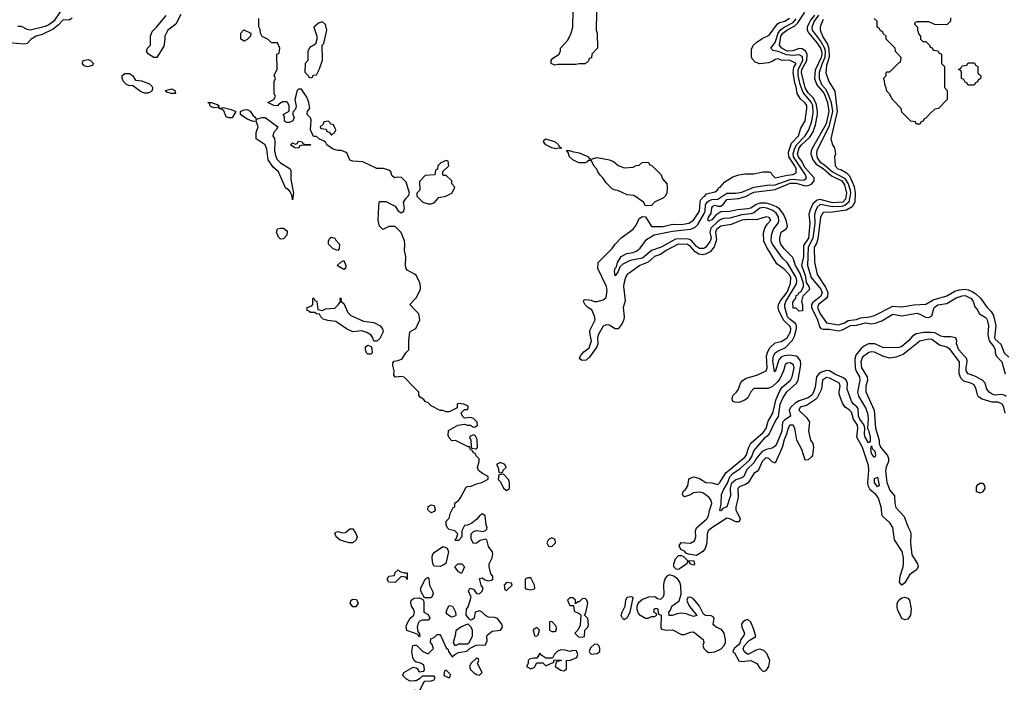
# Model space of a CAD drawing. Header units: inches. Extents: x 2380249 to 2585472, y 382747 to 546448.
# Tile 482 of 626: x 2527381 to 2533910, y 441445 to 445840. Entities that reach past the tile are written whole.
import ezdxf

# ---------------------------------------------------------------- set-up
doc = ezdxf.new("R2010")
doc.units = ezdxf.units.IN
doc.header["$MEASUREMENT"] = 0
doc.layers.add('C5424', color=7, linetype='Continuous')
doc.layers.add('C5434', color=7, linetype='Continuous')

msp = doc.modelspace()

# ---------------------------------------------------------------- linework, layer by layer
at = {"layer": 'C5424', "color": 4}
for points, elevation in [([(2527730, 445849.3), (2527710, 445836), (2527670, 445839.3), (2527636.7, 445803.3), (2527603.5, 445776.5), (2527530, 445740.5), (2527491, 445730), (2527458, 445710), (2527430, 445682.7), (2527410, 445678.4), (2527310, 445685.1)], 36), ([(2527649.1, 445890.9), (2527608.9, 445830), (2527575.2, 445804.8), (2527550, 445794), (2527450, 445769.7), (2527430, 445773.6), (2527393.6, 445793.6), (2527370, 445794)], 32), ([(2528450, 445874), (2528416, 445810), (2528362.8, 445770), (2528344, 445730), (2528344.9, 445710), (2528336.7, 445663.3), (2528290, 445588), (2528270, 445588.7), (2528235.3, 445610), (2528222, 445630), (2528228, 445650), (2528248.7, 445670), (2528248.7, 445730), (2528259, 445761), (2528290, 445791.3), (2528351.7, 445868.3)], 36), ([(2530000, 444151.3), (2529950, 444178), (2529944, 444190), (2529939, 444210), (2529941.2, 444270), (2529934, 444310), (2529936, 444350), (2529932, 444372), (2529910, 444428), (2529870, 444468), (2529830, 444468), (2529790, 444448), (2529768, 444470), (2529759, 444510), (2529762, 444598), (2529766, 444630), (2529770, 444634), (2529810, 444634), (2529870, 444602), (2529890, 444572), (2529910, 444558), (2529928, 444570), (2529934, 444590), (2529926, 444630), (2529943.1, 444656.9), (2529958, 444670), (2529966, 444690), (2529943.1, 444763.1), (2529912.1, 444792.1), (2529885.4, 444794.6), (2529866, 444790), (2529850, 444806), (2529842, 444830), (2529830, 444842), (2529792.7, 444852.7), (2529750, 444853.2), (2529656, 444896), (2529590, 444902), (2529570, 444908), (2529552.3, 444952.3), (2529542, 444962), (2529512.9, 444972.9), (2529490, 444972.7), (2529460.1, 444980.1), (2529418, 445010), (2529408.4, 445028.4), (2529396.4, 445036.4), (2529368.4, 445048.4), (2529350, 445066), (2529330, 445066), (2529309, 445110), (2529314.6, 445174.6), (2529308.9, 445188.9), (2529288, 445210), (2529290, 445234), (2529306, 445250), (2529299, 445290), (2529286.3, 445326.3), (2529250, 445378), (2529230, 445378), (2529222, 445370), (2529204.7, 445310), (2529214.4, 445265.6), (2529210, 445246), (2529192.7, 445227.3), (2529192, 445210), (2529202, 445190), (2529192, 445170), (2529170, 445158), (2529150, 445158), (2529143.1, 445163.1), (2529138, 445170), (2529136.4, 445196.4), (2529128, 445210), (2529167.3, 445232.7), (2529168, 445270), (2529158, 445290), (2529150, 445295.3), (2529125.4, 445294.6), (2529099.6, 445280.4), (2529090, 445268), (2529066, 445270), (2529026, 445290), (2529066, 445310), (2529078, 445330), (2529068, 445350), (2529069, 445430), (2529078, 445450), (2529068, 445470), (2529088.4, 445511.6), (2529086, 445610), (2529102, 445618), (2529106, 445650), (2529090, 445686), (2529050, 445686), (2529028.4, 445708.4), (2528988.9, 445728.9), (2528978, 445750), (2528975.3, 445775.3), (2528967.3, 445792.7), (2528967.3, 445847.3)], 36), ([(2530000, 443918), (2529968, 443950), (2530000, 443983.5)], 36), ([(2530000, 443398.3), (2529930, 443469.2), (2529910, 443474), (2529870, 443468.7), (2529862.7, 443482.7), (2529863.7, 443510), (2529854.6, 443545.4), (2529855.3, 443564.7), (2529864, 443576), (2529890, 443578.8), (2529918, 443590), (2529942, 443630), (2529962, 443650), (2529961.2, 443710), (2529968.7, 443770), (2530000, 443786.7)], 36), ([(2530000, 441770.3), (2529949.5, 441789.5), (2529944, 441810), (2529949.3, 441830.7), (2529969.4, 441870.6), (2529995.3, 441890), (2529999, 441910), (2529993.2, 441930), (2529979, 441950), (2529974, 441970), (2529978, 441990), (2529996.4, 442003.6), (2530000, 442003.7)], 36), ([(2530000, 441588), (2529998, 441590), (2529988, 441610), (2529982, 441650), (2529988, 441690), (2530000, 441690.8)], 36), ([(2530000, 441454.6), (2529970, 441452.3), (2529945.1, 441465.1), (2529922, 441490), (2529928, 441510), (2529990, 441544.7), (2530000, 441543.3)], 36)]:
    msp.add_lwpolyline(points, dxfattribs=dict(at, elevation=elevation))
at = {"layer": 'C5424', "color": 4, "elevation": 36}
for points in [[(2528870, 445698), (2528848.7, 445710), (2528848.7, 445751.3), (2528868, 445772), (2528914, 445750), (2528912, 445730), (2528890, 445708)], [(2529390, 445825.2), (2529362.5, 445817.5), (2529332, 445790), (2529351.1, 445731.1), (2529352, 445710), (2529342, 445678), (2529305.4, 445654.6), (2529292, 445630), (2529292, 445570), (2529274, 445550), (2529272.7, 445492.7), (2529294, 445470), (2529298, 445458), (2529310, 445454), (2529322, 445458), (2529328.4, 445471.6), (2529350, 445474), (2529370, 445514), (2529388.4, 445571.6), (2529386, 445670), (2529397.2, 445682.8), (2529417.2, 445770), (2529410, 445808)], [(2527830, 445527.6), (2527810, 445534), (2527797.2, 445550), (2527802, 445570), (2527835.3, 445575.3), (2527850.8, 445570), (2527871, 445550), (2527864.7, 445535.3)], [(2528210, 445352.7), (2528183.3, 445363.3), (2528130, 445404), (2528110, 445401.2), (2528090, 445409.3), (2528069.6, 445430), (2528060.7, 445450), (2528060.9, 445470), (2528078, 445482), (2528110, 445483.8), (2528130.4, 445470.4), (2528150, 445438), (2528190, 445434.9), (2528237.1, 445417.1), (2528258, 445398), (2528261, 445390), (2528258.8, 445370), (2528250, 445361.2), (2528230, 445352.7)], [(2528410, 445349.4), (2528386, 445350), (2528358, 445358), (2528348.7, 445370), (2528390, 445380.7), (2528411, 445370), (2528414, 445350)], [(2528670, 445255.3), (2528650, 445262), (2528642, 445270), (2528642, 445282), (2528628.7, 445291.3), (2528650, 445291.3), (2528690, 445278), (2528702, 445270), (2528699.6, 445260.4), (2528690, 445258)], [(2528769.1, 445189.1), (2528750, 445195.3), (2528734.6, 445234.6), (2528724, 445244), (2528706, 445250), (2528702, 445258), (2528710, 445254), (2528730, 445258), (2528783.5, 445243.5), (2528814, 445230), (2528790, 445189.2)], [(2528950, 445174), (2528958, 445182), (2528989.1, 445190.9), (2529010, 445191), (2529092, 445130), (2529082, 445110), (2529064.7, 445090), (2529061, 445070), (2529070, 445052), (2529073.4, 445030), (2529070.8, 444970), (2529078.8, 444930), (2529090, 444911.3), (2529110, 444891.3), (2529174, 444850), (2529179.6, 444839.6), (2529179.8, 444779.8), (2529198, 444690), (2529190, 444646), (2529188, 444670), (2529176.4, 444696.4), (2529166, 444710), (2529144.7, 444724.7), (2529098, 444830), (2529062, 444862), (2529028.7, 444910), (2529020.4, 444980.4), (2529008.9, 445008.9), (2528949.2, 445049.2), (2528949.1, 445090.9), (2528962, 445130), (2528950, 445166), (2528930, 445164), (2528890, 445179.3), (2528846, 445210), (2528846, 445230), (2528870, 445242), (2528890, 445244.7), (2528910, 445232), (2528926.8, 445206.8), (2528944.7, 445190)], [(2529430, 445166), (2529398, 445162), (2529392.7, 445147.3), (2529374, 445130), (2529378, 445118), (2529412.7, 445112.7), (2529418, 445098), (2529432.7, 445092.7), (2529450, 445074), (2529470, 445094), (2529478, 445110), (2529462, 445142), (2529447.3, 445147.3)], [(2529230, 444988), (2529206, 444990), (2529178, 445010), (2529190, 445022), (2529210, 445014), (2529222, 445018), (2529230, 445034), (2529254, 445030), (2529258, 445018), (2529270, 445014), (2529312, 445012), (2529308.4, 445008.4), (2529250, 445006), (2529238, 445002)], [(2529110, 444384), (2529097, 444397), (2529083.7, 444430), (2529090, 444452), (2529110, 444458), (2529130, 444456), (2529150, 444442), (2529154.4, 444434.4), (2529153.4, 444410), (2529130, 444386.6)], [(2529490, 444308), (2529460.2, 444320.2), (2529428.7, 444350), (2529428, 444370), (2529438, 444390), (2529450, 444398), (2529470, 444391), (2529476.8, 444376.8), (2529501, 444350), (2529499.6, 444320.4)], [(2529530, 444184), (2529486, 444210), (2529510, 444232), (2529530, 444242), (2529544.7, 444210), (2529542, 444190)], [(2529750, 443708), (2529728.7, 443708.7), (2529722, 443730), (2529708.7, 443750), (2529684.1, 443764.1), (2529650, 443777.2), (2529589.3, 443769.3), (2529549.1, 443789.1), (2529477.2, 443837.2), (2529423.7, 443843.7), (2529394, 443854), (2529378, 443870), (2529370, 443886), (2529350, 443888), (2529338, 443898), (2529310, 443898), (2529304.7, 443904.7), (2529288, 443910), (2529288, 443930), (2529318, 443942), (2529326, 443950), (2529326, 443990), (2529330, 443994), (2529338, 443978), (2529352, 443970), (2529358, 443918), (2529390, 443912), (2529410, 443921), (2529470, 443926), (2529495.3, 443950), (2529508, 443970), (2529506, 443990), (2529510, 443994), (2529512, 443970), (2529530, 443958), (2529556.8, 443896.8), (2529578, 443878), (2529660.5, 443840.5), (2529730, 443830.7), (2529770.8, 443810), (2529786.8, 443790), (2529790.8, 443770), (2529770, 443726)], [(2529690, 443621.2), (2529681.2, 443630), (2529674, 443650), (2529675.3, 443670), (2529690, 443681), (2529711.3, 443671.3), (2529716.9, 443656.9), (2529718, 443630), (2529710, 443622)], [(2529590, 442369.2), (2529566, 442370), (2529507, 442387), (2529479, 442410), (2529470, 442434), (2529478, 442442), (2529490, 442444.7), (2529523.1, 442436.9), (2529542, 442438), (2529570, 442462), (2529590, 442462), (2529610, 442432), (2529618, 442410), (2529612, 442390)], [(2529950, 442126), (2529942, 442142), (2529910, 442146), (2529870, 442106), (2529828.7, 442110), (2529818, 442130), (2529828, 442150), (2529866, 442154), (2529870, 442174), (2529890, 442191.3), (2529901, 442181), (2529930, 442171.3), (2529950.7, 442170.7)], [(2529590, 441945.2), (2529573.2, 441970), (2529579, 441990), (2529590, 441997.3), (2529614.6, 441994.6), (2529626.8, 441970), (2529610, 441945.2)]]:
    msp.add_lwpolyline(points, close=True, dxfattribs=at)
at = {"layer": 'C5434', "color": 4}
for points, elevation in [([(2531206, 445890), (2531204.7, 445770), (2531211.3, 445750), (2531212, 445650), (2531174, 445610), (2531172.7, 445587.3), (2531158, 445582), (2531152.7, 445567.3), (2531130, 445548), (2531090, 445548), (2531070, 445542), (2530950, 445542), (2530930, 445538), (2530906, 445550), (2530906, 445570), (2530916.4, 445583.6), (2530958, 445610), (2530967.3, 445632.7), (2530968.4, 445651.6), (2531016.4, 445703.6), (2531038, 445750), (2531048.7, 445790), (2531053.6, 446006.4)], 32), ([(2533916.4, 443230), (2533906.3, 443270), (2533894.7, 443290), (2533870, 443302), (2533830, 443303), (2533762.6, 443322.6), (2533738.4, 443338.4), (2533731.4, 443351.4), (2533724.5, 443390), (2533710, 443417), (2533688.7, 443430), (2533641.8, 443441.8), (2533621.4, 443461.4), (2533610.9, 443490.9), (2533613.5, 443570), (2533551.4, 443651.4), (2533530, 443667.3), (2533480.1, 443680.1), (2533430, 443717.7), (2533410, 443721.1), (2533350, 443707.6), (2533239.7, 443620.3), (2533190, 443600.5), (2533150, 443595.6), (2533110, 443605.1), (2533050, 443634.7), (2533030, 443637.6), (2533012.1, 443632.1), (2532970, 443600.7), (2532958, 443570), (2532963.1, 443530), (2533000.3, 443470), (2533002.6, 443450), (2532992.7, 443410), (2532992.5, 443372.5), (2533047.2, 443250), (2533055.3, 443130), (2533079.5, 443050), (2533081.1, 443030), (2533090, 443005.5), (2533134.8, 442950), (2533142.8, 442930), (2533142.8, 442910), (2533126.9, 442873.1), (2533122.4, 442850), (2533130.6, 442769.4), (2533150, 442720.5), (2533182.4, 442682.4), (2533183.6, 442630), (2533190, 442605.5), (2533245.1, 442545.1), (2533270, 442478), (2533286.6, 442446.6), (2533290.5, 442430), (2533288.6, 442368.6), (2533297.6, 442290), (2533334.4, 442230), (2533338, 442210), (2533328.5, 442191.5), (2533282.4, 442157.6), (2533250, 442104), (2533230, 442089), (2533214, 442110), (2533219.7, 442150), (2533239.7, 442210), (2533241.7, 442230), (2533242.6, 442270), (2533232.5, 442312.5), (2533181.6, 442390), (2533170, 442472.3), (2533150, 442502.9), (2533099.5, 442550), (2533094, 442610), (2533074.5, 442670), (2533058, 442690), (2533020.7, 442720.7), (2533008.2, 442748.2), (2533004, 442770), (2533011.9, 442850), (2533010, 442882), (2532970, 443002.7), (2532931.2, 443070), (2532939.7, 443130), (2532936.4, 443150), (2532909.7, 443189.7), (2532895.9, 443235.9), (2532883.7, 443250), (2532854.5, 443270), (2532837.2, 443297.2), (2532815.6, 443355.6), (2532814, 443374), (2532821.6, 443410), (2532817, 443430), (2532750, 443461.3), (2532730, 443465.6), (2532704.2, 443450), (2532697, 443390), (2532668.5, 443331.5), (2532659.1, 443320.9), (2532598.6, 443281.4), (2532556, 443270), (2532548.2, 443250), (2532599.9, 443199.9), (2532618.8, 443170), (2532610.8, 443110), (2532624, 443050), (2532640.7, 443030), (2532644.9, 443004.9), (2532638.4, 442950), (2532630, 442938), (2532610, 442921.2), (2532590, 442918), (2532567.3, 442990), (2532534.7, 443050), (2532522, 443130), (2532510.7, 443150.7), (2532488.4, 443151.6), (2532476.4, 443130), (2532466.7, 443090), (2532450, 443052.7), (2532437.8, 443002.2), (2532390, 442898), (2532370, 442908), (2532349.5, 442929.5), (2532330, 442933), (2532324, 442930), (2532304.2, 442910), (2532282.3, 442857.7), (2532273.8, 442846.2), (2532248.4, 442830), (2532211.4, 442768.6), (2532190, 442755.4), (2532156.1, 442743.9), (2532143.6, 442730), (2532144.4, 442670), (2532130.4, 442610), (2532130.4, 442590), (2532158.8, 442530), (2532151.3, 442510), (2532130, 442509.2), (2532090, 442529.4), (2532070, 442534), (2531970, 442469.6), (2531946.7, 442450), (2531939.5, 442430), (2531937.6, 442370), (2531926.9, 442333.1), (2531910, 442312.7), (2531870, 442286), (2531815.1, 442295.1), (2531800.9, 442300.9), (2531790, 442314), (2531765.2, 442325.2), (2531754, 442350), (2531766.6, 442373.4), (2531828.4, 442368.4), (2531856.8, 442383.2), (2531864, 442410), (2531861.6, 442450), (2531869.4, 442470), (2531938, 442530), (2531949.6, 442550), (2531955.6, 442584.4), (2531971.6, 442630), (2531966, 442650), (2531952, 442670), (2531910, 442702.7), (2531890, 442706.6), (2531850, 442702.7), (2531830, 442689.3), (2531790, 442675.3), (2531781.2, 442681.2), (2531775.3, 442690), (2531781.2, 442710), (2531796.6, 442723.4), (2531812, 442748), (2531818, 442790), (2531823.1, 442796.9), (2531853.2, 442806.8), (2531890, 442796.3), (2531930, 442770.6), (2531970, 442767.7), (2532010, 442757.1), (2532024.5, 442770), (2532064.5, 442835.5), (2532190, 442937.4), (2532199.3, 442950), (2532215.9, 443004.1), (2532229.7, 443030.3), (2532310, 443102.6), (2532330, 443128.2), (2532343.5, 443176.5), (2532375.6, 443230), (2532397.6, 443322.4), (2532422, 443378), (2532437.4, 443402.6), (2532493, 443450), (2532502.4, 443470), (2532516.3, 443530), (2532513.3, 443550), (2532490, 443563.7), (2532470, 443562.7), (2532457.3, 443550), (2532447, 443510), (2532422, 443458), (2532404.9, 443435.1), (2532372.4, 443407.6), (2532345.3, 443394.7), (2532250, 443393.3), (2532230, 443372.3), (2532210, 443332.3), (2532190, 443315.6), (2532150, 443301.6), (2532122.9, 443302.9), (2532108.7, 443310), (2532105.2, 443330), (2532112.3, 443350), (2532132.2, 443367.8), (2532147, 443390), (2532160.5, 443430), (2532173.8, 443446.2), (2532198, 443462), (2532270, 443481.1), (2532330, 443510.8), (2532336.9, 443530), (2532333.7, 443610), (2532342, 443638), (2532356.4, 443663.6), (2532390, 443696), (2532430, 443706), (2532469.3, 443730), (2532491.8, 443770), (2532494.5, 443790), (2532490, 443805.2), (2532446.6, 443846.6), (2532414.7, 443910), (2532411.1, 443930), (2532413.7, 443950), (2532425.1, 443974.9), (2532470, 444033.4), (2532492.2, 444090), (2532493.5, 444130), (2532482.4, 444150), (2532450, 444184.5), (2532401.6, 444221.6), (2532332.2, 444332.2), (2532315.6, 444370), (2532314, 444426), (2532322.9, 444457.1), (2532336.6, 444483.4), (2532362, 444510), (2532350, 444528), (2532330, 444532.7), (2532267.3, 444512.7), (2532210, 444515.3), (2532170, 444510.9), (2532099, 444481), (2532030, 444469.5), (2532003.7, 444450), (2531994.4, 444430), (2532000.6, 444379.4), (2531985.8, 444334.2), (2531959, 444301), (2531932.8, 444287.2), (2531910, 444281.1), (2531885.6, 444285.6), (2531860, 444300), (2531830, 444334.7), (2531810, 444348.2), (2531746.8, 444350), (2531668.7, 444310), (2531630, 444283), (2531590, 444269.4), (2531547.5, 444232.5), (2531494, 444210), (2531421.7, 444158.3), (2531410, 444149.2), (2531399.3, 444130), (2531387.9, 444087.9), (2531385.5, 444070), (2531395.9, 443975.9), (2531383.1, 443930), (2531390.5, 443870), (2531388.2, 443851.8), (2531376.1, 443823.9), (2531350, 443789), (2531330, 443789.2), (2531290, 443814), (2531270, 443816), (2531250, 443806.6), (2531217.6, 443750), (2531212.7, 443730), (2531214, 443690), (2531207.3, 443670), (2531159.3, 443600.7), (2531137.4, 443582.6), (2531110, 443578.4), (2531092.7, 443590), (2531099.6, 443610), (2531122.8, 443637.2), (2531157.1, 443662.9), (2531167.3, 443690), (2531172.7, 443710), (2531163.6, 443750), (2531162.6, 443777.4), (2531196.2, 443850), (2531193.4, 443873.4), (2531174.8, 443914.8), (2531148.7, 443930), (2531130, 443948.7), (2531119, 443970), (2531121.2, 443978.8), (2531130, 443984.7), (2531170, 443978.8), (2531190, 443971), (2531211.1, 443971.1), (2531250, 443982.8), (2531270, 443998), (2531276.3, 444043.7), (2531273, 444070), (2531215.3, 444190), (2531218, 444230), (2531310, 444322), (2531330, 444352), (2531370, 444392), (2531450, 444451.3), (2531470, 444478), (2531490, 444521), (2531510, 444534), (2531530, 444532), (2531570, 444467.7), (2531647.4, 444467.4), (2531710, 444482.6), (2531770, 444481.7), (2531819, 444490), (2531849.3, 444510), (2531889.5, 444570), (2531892.6, 444630), (2531896.3, 444643.7), (2531914.5, 444665.5), (2531924, 444670), (2531935.1, 444684.9), (2531990, 444698), (2532008, 444710), (2532014.6, 444725.4), (2532026, 444730), (2532056.4, 444763.6), (2532110, 444798), (2532150, 444811.3), (2532190, 444818), (2532250, 444818), (2532309.1, 444830.9), (2532350, 444831), (2532364.7, 444824.7), (2532371.3, 444810), (2532390.9, 444790.9), (2532470.7, 444809.3), (2532510, 444812.7), (2532530, 444824), (2532529.7, 444850), (2532521.4, 444870), (2532480.4, 444930), (2532478.7, 444961.3), (2532500, 445020), (2532544.5, 445070), (2532560.5, 445119.5), (2532589.2, 445170), (2532600.7, 445250), (2532599.6, 445270), (2532590, 445286), (2532556.2, 445316.2), (2532536.9, 445350), (2532530, 445394), (2532520.6, 445420.6), (2532510.7, 445490), (2532514.5, 445525.5), (2532529.2, 445550), (2532490, 445569.3), (2532431.5, 445571.5), (2532410, 445579), (2532390, 445575.3), (2532376, 445564), (2532346, 445554), (2532290, 445548), (2532259, 445559), (2532239, 445579), (2532233.6, 445593.6), (2532234, 445646), (2532248, 445670), (2532268, 445690), (2532304.7, 445715.3), (2532350, 445738), (2532407, 445813), (2532418.9, 445821.1), (2532454, 445830), (2532486, 445850)], 32), ([(2533921.4, 443341.4), (2533908.5, 443348.5), (2533890, 443353.6), (2533850, 443349.7), (2533830, 443357), (2533809.3, 443370), (2533793.2, 443390), (2533782, 443430), (2533764.5, 443450), (2533715.3, 443475.3), (2533669.6, 443490), (2533658, 443510), (2533656.9, 443530), (2533664.7, 443570), (2533660.7, 443590), (2533608.2, 443650), (2533593.2, 443690), (2533595.3, 443710), (2533588, 443730), (2533556.2, 443736.2), (2533510, 443735.6), (2533490, 443740.7), (2533450, 443762.4), (2533426.1, 443766.1), (2533375.8, 443764.2), (2533324.6, 443755.4), (2533300.2, 443739.8), (2533274.4, 443710), (2533230, 443671.6), (2533210, 443664.7), (2533110, 443663.5), (2533050.9, 443690.9), (2533010, 443689.7), (2532982.7, 443677.3), (2532960.4, 443659.6), (2532925.3, 443614.7), (2532919.7, 443590), (2532922.2, 443530), (2532927.6, 443507.6), (2532948.9, 443470), (2532952.4, 443450), (2532936.9, 443370), (2532943.9, 443343.9), (2532990, 443264.9), (2533002.8, 443230), (2533006.9, 443193.1), (2533002.8, 443130), (2533010, 443118), (2533021.6, 443070), (2533019.8, 443040.2), (2533010, 443034), (2532986.6, 443070), (2532982, 443090), (2532985.1, 443130), (2532981.6, 443150), (2532952.8, 443190), (2532943.8, 443210), (2532940.4, 443260.4), (2532933.2, 443273.2), (2532909.7, 443290), (2532895.8, 443310), (2532868.9, 443388.9), (2532869.8, 443430), (2532862.2, 443450), (2532844.1, 443464.1), (2532790, 443485.6), (2532750, 443511), (2532730, 443512.2), (2532698.3, 443501.7), (2532680.3, 443490), (2532664, 443470), (2532656.7, 443403.3), (2532645.8, 443370), (2532633.6, 443350), (2532610, 443332.1), (2532550, 443311.8), (2532522.8, 443297.2), (2532494, 443270), (2532484, 443250), (2532493.4, 443210), (2532453.9, 443186.1), (2532439.5, 443170), (2532434.3, 443110), (2532402, 443030), (2532390, 443011.5), (2532370, 442997.4), (2532330, 442989.7), (2532305.1, 442974.9), (2532267.8, 442932.2), (2532250, 442901.6), (2532203, 442857), (2532182.4, 442810), (2532170, 442800.5), (2532130, 442788.2), (2532099.5, 442760.5), (2532093.1, 442730), (2532095.1, 442684.9), (2532070.3, 442610), (2532043, 442597), (2532030, 442582), (2532024.7, 442584.7), (2532032, 442628), (2532035.1, 442690), (2532050, 442726.8), (2532074.2, 442765.8), (2532090, 442807.3), (2532109.7, 442830), (2532157.5, 442862.5), (2532220.9, 442919.1), (2532236.6, 442943.4), (2532250, 442980.4), (2532327.4, 443070), (2532349.9, 443090.1), (2532390, 443174.9), (2532412.4, 443207.6), (2532424, 443290), (2532441.6, 443330), (2532468.1, 443371.9), (2532531.4, 443428.6), (2532542.2, 443450), (2532561.2, 443550), (2532557.8, 443577.8), (2532541.2, 443601.2), (2532528.8, 443608.8), (2532485.5, 443614.5), (2532450, 443609.8), (2532430, 443601.1), (2532415.6, 443584.4), (2532390, 443504), (2532386.3, 443506.3), (2532376.1, 443576.1), (2532379.1, 443610), (2532389.9, 443630.1), (2532410, 443643.6), (2532457, 443663), (2532506.5, 443713.5), (2532519.9, 443740.1), (2532532.4, 443792.4), (2532532.5, 443810), (2532525, 443825), (2532490, 443850.8), (2532473.5, 443870), (2532454.1, 443934.1), (2532454, 443950), (2532461.4, 443970), (2532531.8, 444088.2), (2532534.3, 444110), (2532530.6, 444130), (2532471.1, 444230), (2532439.1, 444259.1), (2532372.8, 444350), (2532364.1, 444370), (2532366.6, 444410), (2532380.3, 444450), (2532410.5, 444489.5), (2532415.8, 444504.2), (2532412.3, 444532.3), (2532396.7, 444556.7), (2532374.3, 444574.3), (2532334.5, 444590), (2532310, 444593.4), (2532290, 444588.6), (2532250, 444558.2), (2532230, 444551.6), (2532170, 444546.3), (2532090, 444524.2), (2532050, 444522), (2532030, 444514.6), (2532010, 444500.3), (2531963.9, 444456.1), (2531957.1, 444430), (2531966.3, 444390), (2531960.2, 444370), (2531930.2, 444330), (2531916.8, 444323.2), (2531890, 444321.6), (2531870, 444336.4), (2531835.1, 444375.1), (2531822.2, 444382.2), (2531806.3, 444386.3), (2531730, 444385), (2531634.9, 444330), (2531570, 444308.7), (2531510, 444257.2), (2531430, 444241.7), (2531381.2, 444218.8), (2531360.3, 444199.7), (2531350, 444168.7), (2531330, 444142), (2531326, 444170), (2531330, 444191), (2531338.9, 444201.1), (2531344.2, 444230), (2531369.7, 444270), (2531408, 444288), (2531450, 444296), (2531473.8, 444306.2), (2531494.7, 444325.3), (2531538.5, 444381.5), (2531588.2, 444411.8), (2531710, 444437.6), (2531829.8, 444450.2), (2531859, 444461), (2531877.7, 444482.3), (2531918.2, 444550), (2531927.3, 444570), (2531929.2, 444610.8), (2531938.8, 444630), (2531950, 444639.3), (2531970, 444646.4), (2532010, 444648.4), (2532070, 444688.5), (2532130, 444689.3), (2532170, 444696.5), (2532250, 444729.4), (2532337.4, 444742.6), (2532390, 444745.3), (2532490, 444779.8), (2532510, 444782.1), (2532570, 444776.2), (2532582.6, 444777.4), (2532594.8, 444785.2), (2532597.4, 444790), (2532590.8, 444810), (2532513.3, 444930), (2532509.9, 444950), (2532518.1, 444981.9), (2532532.8, 445010), (2532589.8, 445070), (2532613.3, 445110), (2532633.2, 445166.8), (2532643, 445223), (2532640.2, 445270), (2532630, 445292.9), (2532576.4, 445356.4), (2532557.1, 445410), (2532544.1, 445470), (2532543.4, 445510), (2532573.7, 445570), (2532573, 445590), (2532570, 445596.3), (2532550, 445606.6), (2532510, 445602), (2532466.6, 445606.6), (2532410, 445629), (2532376.4, 445636.4), (2532363, 445650), (2532391, 445689), (2532409.8, 445750), (2532426.8, 445773.2), (2532449.9, 445790.1), (2532510, 445821.3), (2532530, 445845.3)], 28), ([(2532651.9, 445870), (2532624.2, 445835.8), (2532610.9, 445810), (2532603, 445790), (2532602.9, 445770), (2532613.4, 445750), (2532670, 445684.9), (2532691.7, 445651.7), (2532698.1, 445630), (2532700.5, 445610), (2532695.3, 445590), (2532655.8, 445504.2), (2532651.8, 445450), (2532667.4, 445407.4), (2532715.3, 445350), (2532736.6, 445290), (2532746.2, 445230), (2532728.1, 445150), (2532637.6, 444990), (2532629.1, 444970), (2532626.9, 444950), (2532640.7, 444910), (2532662.1, 444882.1), (2532710, 444852.5), (2532764.1, 444804.1), (2532832.1, 444770), (2532850, 444743.8), (2532864.7, 444690), (2532857.1, 444650), (2532839.5, 444630), (2532770, 444626), (2532690, 444646.3), (2532670, 444642.8), (2532641.3, 444618.7), (2532622.4, 444577.6), (2532613.8, 444550), (2532619.6, 444490), (2532611, 444390), (2532578.2, 444341.8), (2532577.5, 444270), (2532564.4, 444210), (2532590, 444144.7), (2532596.3, 444096.3), (2532614.8, 444070), (2532618, 444050), (2532574.8, 444005.2), (2532564.7, 443970), (2532571, 443949), (2532572, 443908), (2532550, 443906), (2532530, 443926), (2532510, 443926), (2532507, 443967), (2532527.6, 443992.4), (2532530, 444010.7), (2532542.7, 444017.3), (2532549.3, 444030), (2532562, 444038), (2532579, 444070), (2532579, 444090), (2532556.4, 444156.4), (2532524.7, 444210), (2532512.2, 444252.2), (2532504.9, 444264.9), (2532450, 444319.3), (2532427.6, 444350), (2532420.7, 444370), (2532420.7, 444390), (2532430, 444431), (2532465.2, 444454.8), (2532473.2, 444470), (2532463, 444510), (2532446, 444550), (2532422.2, 444582.2), (2532398.8, 444598.8), (2532356, 444616), (2532330, 444622.5), (2532290, 444622.5), (2532265, 444615), (2532230, 444589.8), (2532210, 444584.2), (2532140.6, 444579.4), (2532090, 444566.6), (2532030, 444565.1), (2531996.5, 444543.5), (2531970, 444513.2), (2531950, 444504), (2531945.2, 444510), (2531949.7, 444530), (2531965.4, 444554.6), (2531970, 444592), (2531977.2, 444602.8), (2531990, 444610.2), (2532010, 444602.8), (2532030, 444602.8), (2532045.3, 444614.7), (2532070, 444647.7), (2532150, 444653.8), (2532193.1, 444666.9), (2532250, 444695.6), (2532390, 444714.5), (2532490, 444754.6), (2532530, 444755.5), (2532590, 444738.4), (2532610, 444739.2), (2532630.7, 444749.3), (2532648.5, 444770), (2532649.7, 444790), (2532590, 444857.7), (2532564.2, 444904.2), (2532544.4, 444930), (2532538.5, 444950), (2532550, 444990.2), (2532565.3, 445010), (2532620.2, 445059.8), (2532643.4, 445096.6), (2532658.6, 445141.4), (2532670.8, 445210), (2532672.3, 445232.3), (2532663.2, 445283.2), (2532641.7, 445321.7), (2532610, 445354), (2532590, 445388), (2532565.5, 445490), (2532566.9, 445510), (2532601.4, 445570), (2532603.1, 445610), (2532591.4, 445631.4), (2532570, 445645.3), (2532550, 445647.7), (2532507.3, 445632.7), (2532470, 445631.8), (2532434, 445650), (2532419.8, 445670), (2532428.6, 445730), (2532442.2, 445750), (2532467.1, 445770), (2532520.4, 445799.6), (2532541.7, 445818.3), (2532587.3, 445890)], 24), ([(2532677.3, 445870), (2532649.5, 445830), (2532633.5, 445790), (2532636.3, 445770), (2532695.7, 445690), (2532714.8, 445654.8), (2532722, 445630), (2532719.8, 445590), (2532701.4, 445550), (2532683, 445490), (2532683.2, 445450), (2532698.2, 445410), (2532722.3, 445382.3), (2532740.8, 445350), (2532761.3, 445290), (2532770.8, 445230), (2532746.4, 445130), (2532675.2, 444990), (2532666.4, 444970), (2532664.2, 444950), (2532670, 444924.4), (2532690, 444894.7), (2532717.7, 444877.7), (2532771.3, 444830), (2532850, 444788.4), (2532874.8, 444750), (2532888.3, 444710), (2532890.1, 444690), (2532879.4, 444630), (2532852.9, 444607.1), (2532830, 444601.4), (2532770, 444598), (2532690, 444613.7), (2532670, 444597.4), (2532657.7, 444570), (2532651.7, 444548.3), (2532653, 444490), (2532641.1, 444390), (2532608.7, 444330), (2532605.2, 444210), (2532629, 444129), (2532692.5, 444052.5), (2532703, 444030), (2532694.4, 444005.6), (2532637.2, 443962.8), (2532631, 443950), (2532632.5, 443930), (2532671.9, 443850), (2532683.9, 443803.9), (2532692.7, 443792.7), (2532710, 443786.3), (2532750, 443786.2), (2532810, 443776.5), (2532837.6, 443782.4), (2532890, 443811.8), (2532930, 443814.7), (2532990, 443828.9), (2533030, 443823.6), (2533053.6, 443826.4), (2533098.2, 443841.8), (2533170, 443886), (2533230, 443875.3), (2533330, 443893.4), (2533350, 443887.7), (2533386.5, 443866.5), (2533410, 443863.7), (2533430, 443874.8), (2533445.1, 443930), (2533470, 443948.4), (2533530, 443956.5), (2533590, 443994.3), (2533630, 444008.2), (2533651, 444010), (2533690, 443990.3), (2533702.8, 443970), (2533714.4, 443934.4), (2533730, 443918), (2533746, 443890), (2533790, 443862), (2533797, 443850), (2533804.4, 443810), (2533800.9, 443750), (2533808.9, 443710), (2533841.1, 443670), (2533850.2, 443650), (2533850.3, 443630), (2533857, 443610), (2533894, 443570), (2533916.5, 443490)], 28), ([(2532710, 445842), (2532694.8, 445810), (2532688, 445790), (2532688.2, 445770), (2532710, 445722), (2532737.2, 445677.2), (2532746.5, 445646.5), (2532748.7, 445591.3), (2532730, 445535.3), (2532727.2, 445487.2), (2532746.8, 445430), (2532786.4, 445366.4), (2532802.8, 445230), (2532758.8, 445050), (2532771.3, 445010), (2532784.7, 444990), (2532791.3, 444950), (2532784.7, 444930), (2532787.7, 444870), (2532806.8, 444850), (2532825.3, 444845.3), (2532863.8, 444823.8), (2532883.4, 444803.4), (2532914.1, 444734.1), (2532922, 444690), (2532918.4, 444630), (2532901.5, 444598.5), (2532863.2, 444576.8), (2532770, 444563), (2532710, 444561.2), (2532690.7, 444530), (2532673.5, 444386.5), (2532665.1, 444354.9), (2532648.9, 444330), (2532650.9, 444230.9), (2532668.2, 444150), (2532724.7, 444064.7), (2532740.3, 444030), (2532737.1, 444002.9), (2532729.3, 443990.7), (2532678, 443950), (2532670.5, 443930), (2532690, 443888.4), (2532731, 443830), (2532810, 443815.3), (2532850, 443829.2), (2532875.3, 443844.7), (2532930, 443852), (2532956.8, 443863.2), (2533018, 443870), (2533050, 443878.4), (2533170, 443938.7), (2533230, 443934.4), (2533310, 443948.8), (2533390, 443953.4), (2533438.4, 443981.6), (2533530, 444008.9), (2533581.6, 444038.4), (2533610, 444047.1), (2533650, 444051.8), (2533670, 444048), (2533697.5, 444037.5), (2533721.6, 444021.6), (2533752.3, 443992.3), (2533795.5, 443930), (2533823.8, 443903.8), (2533838, 443878), (2533854.4, 443810), (2533845.5, 443730), (2533850, 443720.5), (2533887, 443687), (2533908.4, 443630), (2533940.7, 443600.7)], 32), ([(2533552.7, 445852.7), (2533554, 445830), (2533530, 445806), (2533450, 445808), (2533410, 445826), (2533330, 445826), (2533318, 445822), (2533314, 445810), (2533334, 445790), (2533334, 445770), (2533343.6, 445743.6), (2533354, 445730), (2533354, 445710), (2533370, 445694), (2533390, 445694), (2533414, 445670), (2533418, 445658), (2533432.7, 445652.7), (2533438, 445638), (2533470, 445634), (2533478, 445618), (2533494, 445610), (2533494, 445550), (2533514, 445530), (2533514, 445390), (2533532, 445370), (2533532, 445310), (2533474, 445250), (2533450, 445246), (2533419.6, 445220.4), (2533390, 445186), (2533378, 445182), (2533372.7, 445167.3), (2533358, 445162), (2533350, 445146), (2533332.7, 445147.3), (2533326, 445150), (2533322, 445162), (2533290, 445166), (2533230, 445226), (2533226, 445250), (2533168, 445310), (2533148.4, 445348.4), (2533130, 445366), (2533127.3, 445387.3), (2533118, 445410), (2533116.4, 445436.4), (2533108, 445450), (2533126, 445470), (2533126, 445490), (2533130, 445494), (2533150, 445494), (2533210, 445554), (2533222, 445558), (2533226, 445590), (2533188.4, 445628.4), (2533186, 445650), (2533126, 445710), (2533126, 445730), (2533107.3, 445747.3), (2533102, 445762), (2533090, 445766), (2533082, 445782), (2533066, 445790), (2533066, 445830), (2533047.3, 445847.3)], 32), ([(2530000, 443983.5), (2530010, 443994), (2530038, 444050), (2530038, 444070), (2530034.6, 444094.6), (2530010, 444146), (2530000, 444151.3)], 36), ([(2530000, 443786.7), (2530008.7, 443791.3), (2530035.3, 443850), (2530028, 443890), (2530000, 443918)], 36), ([(2530000, 441690.8), (2530011.6, 441691.6), (2530054, 441650), (2530090, 441634), (2530126, 441670), (2530116.4, 441696.4), (2530106, 441710), (2530107.3, 441732.7), (2530130, 441742), (2530150, 441762), (2530170, 441762), (2530210, 441674), (2530222, 441662), (2530224.7, 441650), (2530250, 441614), (2530266, 441630), (2530290, 441642), (2530347.3, 441652.7), (2530367.3, 441672.7), (2530408.4, 441691.6), (2530470, 441694), (2530480.4, 441719.6), (2530478, 441750), (2530482, 441758), (2530515.3, 441784.7), (2530568.9, 441791.1), (2530582, 441810), (2530579, 441830), (2530550, 441868), (2530530, 441875.3), (2530490, 441878), (2530470, 441888), (2530448, 441910), (2530430, 441919), (2530402, 441910), (2530394, 441870), (2530379.6, 441860.4), (2530370, 441858), (2530363.1, 441863.1), (2530342, 441890), (2530344, 441930), (2530354, 441946), (2530375.3, 442010), (2530358, 442050), (2530366, 442070), (2530390, 442062), (2530410, 442034), (2530430, 442032), (2530448, 442050), (2530454, 442070), (2530442, 442090), (2530430, 442134), (2530450, 442138), (2530465.4, 442125.4), (2530490, 442118), (2530510, 442122), (2530518, 442130), (2530518, 442150), (2530505.6, 442165.6), (2530494, 442210), (2530494, 442230), (2530514, 442270), (2530518, 442298), (2530513.6, 442313.6), (2530490, 442346), (2530478, 442390), (2530470, 442395.3), (2530435.3, 442384.7), (2530410, 442368.7), (2530390, 442366), (2530374.6, 442394.6), (2530375.3, 442430), (2530390, 442444.7), (2530410, 442451.3), (2530454, 442446), (2530468.9, 442451.1), (2530479, 442461), (2530482, 442470), (2530474, 442490), (2530468, 442550), (2530450, 442562), (2530430, 442548.7), (2530413.4, 442526.6), (2530379.8, 442500.2), (2530350, 442488), (2530330, 442486), (2530314, 442450), (2530312, 442410), (2530290, 442386), (2530270, 442386), (2530266, 442390), (2530278, 442402), (2530286, 442430), (2530266, 442450), (2530230, 442458), (2530218, 442470), (2530208.7, 442490), (2530210, 442514), (2530230, 442534), (2530238, 442570), (2530256.4, 442603.6), (2530266, 442610), (2530267.3, 442632.7), (2530290, 442652), (2530306, 442674), (2530341.2, 442738.8), (2530350, 442744.7), (2530374.6, 442745.4), (2530410, 442762), (2530446, 442770), (2530487.3, 442792.7), (2530488, 442810), (2530450, 442829), (2530424, 442850), (2530417.2, 442870), (2530428, 442910), (2530427.3, 442927.3), (2530407.3, 442947.3), (2530402, 442962), (2530390, 442966), (2530382, 442982), (2530370, 442986), (2530366, 443006), (2530354, 443006), (2530270, 443048), (2530247.3, 443047.3), (2530230, 443066), (2530223.1, 443083.1), (2530224, 443116), (2530286, 443150), (2530330, 443158), (2530350, 443151.3), (2530370, 443151.3), (2530390, 443138), (2530400.4, 443139.6), (2530418, 443150), (2530415.3, 443170), (2530390, 443195.3), (2530370, 443202), (2530330, 443198), (2530318, 443210), (2530308.7, 443231.3), (2530330, 443254), (2530350, 443254), (2530358, 443270), (2530350, 443278), (2530326, 443290), (2530290, 443293.2), (2530282, 443290), (2530282, 443270), (2530276.9, 443263.1), (2530230, 443238), (2530210, 443238), (2530187.3, 443247.3), (2530170, 443248), (2530110, 443278), (2530090, 443298), (2530070, 443308), (2530060.4, 443320.4), (2530036.4, 443336.4), (2530028.7, 443350), (2530028, 443370), (2530000, 443398.3)], 36), ([(2530000, 442003.7), (2530030, 442004.7), (2530054, 441994), (2530062, 441982), (2530062, 441910), (2530090, 441894), (2530102, 441870), (2530090, 441858), (2530050, 441858), (2530030, 441848), (2530021, 441830), (2530018, 441810), (2530022, 441782), (2530032.7, 441767.3), (2530034, 441750), (2530030, 441746), (2530022, 441762), (2530000, 441770.3)], 36), ([(2530000, 441543.3), (2530010, 441542), (2530016.9, 441536.9), (2530030, 441514), (2530062, 441518), (2530066, 441530), (2530062, 441562), (2530034.6, 441574.6), (2530010, 441578), (2530000, 441588)], 36), ([(2530000, 441394.7), (2530010, 441391.3), (2530030, 441391.3), (2530039.3, 441400.7), (2530058, 441442), (2530067.3, 441452.7), (2530110, 441454), (2530130, 441462), (2530135.3, 441475.3), (2530130, 441486), (2530050, 441486), (2530032, 441468), (2530010, 441455.3), (2530000, 441454.6)], 36)]:
    msp.add_lwpolyline(points, dxfattribs=dict(at, elevation=elevation))
for points, elevation in [([(2533670, 445406), (2533662, 445422), (2533650, 445426), (2533642, 445442), (2533626, 445450), (2533626, 445490), (2533622, 445502), (2533606, 445510), (2533622, 445518), (2533630, 445534), (2533662, 445538), (2533670, 445554), (2533712.7, 445552.7), (2533718, 445538), (2533734, 445530), (2533734, 445490), (2533738, 445478), (2533754, 445470), (2533752.7, 445447.3), (2533738, 445442), (2533732.7, 445427.3), (2533718, 445422), (2533710, 445406)], 32), ([(2530970, 444986), (2530947.3, 444987.3), (2530936.9, 444983.1), (2530909.5, 444989.5), (2530869, 445010), (2530855.3, 445030), (2530858, 445042), (2530870.6, 445050.6), (2530932, 445030), (2530954, 445010), (2530958, 444998), (2530974, 444990)], 32), ([(2531170, 444914), (2531210, 444924.7), (2531291.1, 444911.1), (2531319.8, 444899.8), (2531350, 444872), (2531390, 444858), (2531450, 444862), (2531468.4, 444871.6), (2531490, 444874), (2531508.4, 444891.6), (2531550, 444894), (2531558, 444878), (2531570, 444874), (2531634, 444810), (2531643.6, 444783.6), (2531671.6, 444751.6), (2531674, 444730), (2531672, 444690), (2531662, 444670), (2531650, 444658), (2531591.6, 444628.4), (2531570, 444608), (2531530, 444606), (2531518, 444630), (2531453.6, 444673.6), (2531410, 444678), (2531347.3, 444707.3), (2531330, 444708), (2531310, 444718), (2531270, 444758), (2531248.7, 444790), (2531229.4, 444809.4), (2531215.3, 444830), (2531209, 444849), (2531190, 444868), (2531170, 444906), (2531150, 444906), (2531143.6, 444896.4), (2531130.7, 444889.3), (2531089.6, 444889.6), (2531049.5, 444909.5), (2531028, 444930), (2531018, 444958), (2531007.3, 444972.7), (2531027.3, 444972.7), (2531044.7, 444964.7), (2531090, 444956), (2531154, 444930), (2531158, 444918)], 32), ([(2530210, 444906), (2530174, 444890), (2530154, 444870), (2530152.7, 444847.3), (2530138, 444842), (2530134, 444810), (2530070, 444806), (2530032.7, 444767.3), (2530034, 444710), (2530014, 444690), (2530014, 444670), (2530054, 444630), (2530090, 444618), (2530110, 444618), (2530130, 444626), (2530160.2, 444659.8), (2530206, 444670), (2530246, 444690), (2530256.4, 444703.6), (2530266, 444730), (2530246, 444750), (2530246, 444770), (2530210, 444806), (2530190, 444806), (2530186, 444810), (2530187.3, 444832.7), (2530226, 444870), (2530222, 444902)], 36), ([(2530390, 443086), (2530370, 443078), (2530364.7, 443070), (2530372, 443052), (2530374, 443010), (2530378, 442998), (2530410, 442994), (2530418, 443002), (2530415.3, 443055.3), (2530402, 443082)], 36), ([(2533050, 442935.3), (2533030, 442962), (2533025.1, 442994.9), (2533030, 443014), (2533034.9, 442994.9), (2533050, 442981), (2533053.7, 442970), (2533054.9, 442950)], 28), ([(2530570, 442902), (2530542, 442890), (2530554, 442870), (2530558, 442838), (2530570, 442834), (2530582, 442838), (2530587.3, 442852.7), (2530606, 442870), (2530598, 442890)], 36), ([(2530590, 442826), (2530558, 442822), (2530554, 442790), (2530570, 442774), (2530590, 442732), (2530610, 442718), (2530628.4, 442731.6), (2530628.7, 442770), (2530622, 442790)], 36), ([(2533070, 442740.9), (2533050, 442769.3), (2533048.6, 442790), (2533050, 442796), (2533070, 442806), (2533080.7, 442750)], 28), ([(2533750, 442764.5), (2533728.6, 442751.4), (2533723.1, 442736.9), (2533724, 442710), (2533750, 442702.4), (2533770, 442710.8), (2533782, 442730), (2533780.9, 442750), (2533770, 442762.7)], 36), ([(2530110, 442569), (2530086.6, 442590), (2530089.6, 442610.4), (2530110, 442622.8), (2530130, 442618), (2530137.3, 442590), (2530130, 442579)], 36), ([(2530910, 442404), (2530886.8, 442393.2), (2530876, 442370), (2530887.7, 442347.7), (2530910, 442346.8), (2530934, 442370), (2530932.7, 442392.7)], 36), ([(2530170, 442213.2), (2530130, 442215.3), (2530121.2, 442230), (2530116.2, 442270), (2530118, 442290), (2530131.3, 442308.7), (2530190, 442346.8), (2530215.9, 442335.9), (2530224, 442310), (2530206.8, 442233.2), (2530190, 442222)], 36), ([(2531850, 442222), (2531826, 442230), (2531822, 442242), (2531810, 442246), (2531806, 442230), (2531770, 442206), (2531750, 442194), (2531734.5, 442194.5), (2531718.4, 442210), (2531719.6, 442230), (2531730, 442264.7), (2531750, 442286), (2531770, 442286), (2531781, 442281), (2531810, 442252), (2531851.6, 442251.6), (2531856, 442230)], 32), ([(2530310, 442166), (2530290, 442178), (2530266, 442210), (2530286, 442230), (2530312, 442232), (2530331.3, 442211.3)], 36), ([(2530066, 442006), (2530042, 442050), (2530042, 442070), (2530069, 442130), (2530090, 442142), (2530094.4, 442134.4), (2530098.8, 442090), (2530118, 442050), (2530122, 442030), (2530110, 442006)], 36), ([(2530770, 442138), (2530750, 442138), (2530734, 442130), (2530734, 442070), (2530743.6, 442063.6), (2530770, 442058), (2530790, 442062), (2530798, 442070), (2530795.3, 442090)], 36), ([(2531690, 442158.3), (2531671.3, 442148.7), (2531663, 442137), (2531652.2, 442110), (2531650.2, 442090), (2531652.5, 442027.5), (2531647.1, 442012.9), (2531630, 441995.3), (2531610, 441998), (2531592.3, 442012.3), (2531550, 442009.5), (2531510, 441995.1), (2531482, 441970), (2531474, 441950), (2531473.1, 441930), (2531483.1, 441903.1), (2531490, 441894), (2531530, 441871.3), (2531548.4, 441871.6), (2531570, 441882), (2531590, 441882), (2531606, 441890), (2531602, 441902), (2531586, 441910), (2531587.3, 441927.3), (2531590, 441934), (2531610, 441934), (2531618, 441898), (2531634, 441890), (2531631.6, 441811.6), (2531638, 441798), (2531670, 441791.3), (2531710, 441794), (2531770, 441761.6), (2531790, 441761.3), (2531830, 441778.7), (2531850, 441780.4), (2531914, 441730), (2531918, 441710), (2531911, 441690), (2531918, 441670), (2531933.7, 441653.7), (2531950, 441642.8), (2531990, 441648), (2532032.5, 441667.5), (2532052.3, 441690), (2532060.7, 441710), (2532062.4, 441730), (2532053.6, 441770), (2532034.5, 441794.5), (2531999, 441810), (2531983.6, 441823.6), (2531979.3, 441830), (2531985.2, 441870), (2531978.9, 441878.9), (2531966.3, 441886.3), (2531928.9, 441888.9), (2531916.4, 441896.4), (2531889, 441950), (2531850, 441999.3), (2531830, 442009), (2531811.6, 442008.4), (2531806, 441990), (2531810.8, 441970), (2531825.2, 441945.2), (2531872, 441888), (2531850, 441882.7), (2531799.6, 441899.6), (2531770, 441903.7), (2531740.7, 441899.3), (2531707.3, 441887.3), (2531687.3, 441887.3), (2531686, 441910), (2531697.2, 441922.8), (2531705.2, 441950), (2531754.5, 441985.5), (2531767.6, 442030), (2531765.8, 442085.8), (2531758.4, 442110), (2531745.6, 442130), (2531718.4, 442150)], 36), ([(2530610, 442106), (2530594, 442090), (2530598, 442058), (2530610, 442054), (2530646, 442090), (2530642, 442102)], 36), ([(2531050, 442006), (2531030, 442006), (2531014, 441990), (2531030, 441954), (2531054, 441954), (2531058, 441918), (2531090, 441902), (2531102, 441890), (2531096.9, 441823.1), (2531082, 441790), (2531062, 441770), (2531086.4, 441746.4), (2531110, 441744.7), (2531126, 441750), (2531128.4, 441791.6), (2531148.4, 441811.6), (2531153.6, 441826.4), (2531148.9, 441868.9), (2531126, 441890), (2531134.6, 441905.4), (2531148.7, 441970), (2531142, 441990), (2531130, 442002), (2531110, 441998), (2531090, 441978), (2531082, 441978), (2531066, 441966), (2531066, 441990)], 36), ([(2531390, 441859.5), (2531378, 441870), (2531370, 441888.7), (2531375.1, 441910), (2531396.2, 441950), (2531399.5, 441990), (2531409.3, 442010), (2531434.9, 442014.9), (2531446, 442010), (2531446.4, 442006.4), (2531426.7, 441910), (2531410, 441872.3)], 32), ([(2533250, 441859), (2533230, 441869), (2533203.6, 441923.6), (2533200.5, 441940.5), (2533200.5, 441970), (2533209.7, 441990.3), (2533230, 442006), (2533250, 442010.6), (2533270, 442004), (2533282, 441990), (2533293.2, 441933.2), (2533287.3, 441890), (2533270, 441864)], 32), ([(2530250, 441878), (2530240.4, 441880.4), (2530216.4, 441896.4), (2530210, 441906), (2530215.3, 441930), (2530230, 441954), (2530250.8, 441950.8), (2530272, 441910), (2530274, 441890), (2530270, 441886)], 36), ([(2532210, 441860.9), (2532190, 441856), (2532175.5, 441844.5), (2532167.7, 441830), (2532170.6, 441810), (2532187.3, 441770), (2532184, 441756), (2532162.8, 441730), (2532155.3, 441704.7), (2532147.1, 441692.9), (2532118, 441670), (2532111, 441650), (2532120.5, 441640.5), (2532150, 441586.8), (2532170, 441584), (2532230, 441590.8), (2532270.2, 441570.2), (2532290, 441538.8), (2532310, 441517.3), (2532330, 441524), (2532349.5, 441550), (2532354.5, 441590), (2532335.3, 441635.3), (2532316.6, 441656.6), (2532290, 441666), (2532270, 441660.9), (2532210, 441628.7), (2532185.2, 441650), (2532179, 441670), (2532188, 441690), (2532218, 441722), (2532262, 441750), (2532250, 441795.3), (2532230, 441844)], 36), ([(2530270, 441688), (2530258, 441710), (2530274, 441766), (2530275.3, 441790), (2530306, 441814), (2530352, 441832), (2530372.7, 441812.7), (2530382, 441790), (2530382, 441750), (2530358, 441702), (2530350, 441698), (2530290, 441698)], 36), ([(2530810, 441808), (2530790, 441798), (2530786.8, 441790), (2530794, 441754), (2530810, 441752), (2530819, 441761), (2530828, 441790)], 36), ([(2530910, 441848), (2530894, 441846), (2530894, 441790), (2530910, 441782), (2530930, 441782), (2530935.3, 441784.7), (2530940.4, 441799.6), (2530938, 441818)], 36), ([(2530970, 441660.9), (2530944.7, 441650), (2530927.1, 441632.9), (2530914, 441606), (2530870, 441606), (2530843.1, 441623.1), (2530830, 441638), (2530810, 441606), (2530790, 441606), (2530762, 441598), (2530754, 441590), (2530754, 441570), (2530742, 441550), (2530770, 441534), (2530794.6, 441545.4), (2530810, 441574), (2530850, 441574), (2530870, 441554), (2530922, 441578), (2530926, 441594), (2530967.3, 441592.7), (2530974, 441590), (2530938, 441582), (2530932, 441550), (2530970, 441524.7), (2530990, 441522), (2531007.3, 441532.7), (2531006, 441590), (2531032.7, 441592.7), (2531075.3, 441610), (2531082, 441630), (2531073.6, 441653.6), (2531050, 441655.3), (2531030, 441648.7), (2530999.3, 441659.3)], 36), ([(2531210, 441698), (2531190, 441695.3), (2531166.4, 441673.6), (2531158, 441650), (2531161, 441641), (2531171.3, 441631.3), (2531210, 441636), (2531228.7, 441650), (2531229, 441670), (2531224, 441684)], 36), ([(2530410, 441606), (2530372, 441570), (2530364.7, 441550), (2530371.3, 441530), (2530390, 441511.3), (2530410, 441498), (2530430, 441492), (2530448, 441510), (2530418, 441570), (2530426, 441590), (2530422, 441602)], 36), ([(2530210, 441526), (2530198, 441522), (2530194, 441490), (2530230, 441474), (2530236.4, 441483.6), (2530238, 441498)], 36)]:
    msp.add_lwpolyline(points, close=True, dxfattribs=dict(at, elevation=elevation))

doc.saveas('drawing.dxf')
